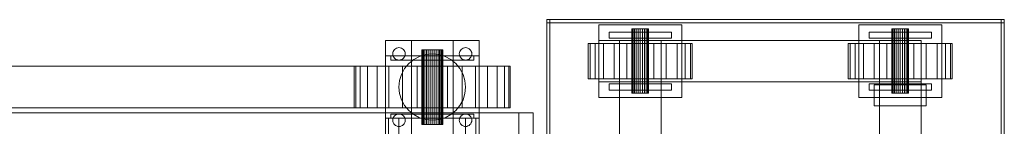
# Model space of a CAD drawing. Header units: millimetres. Extents: x -4738 to 65662, y -68080 to 6847.
# Tile 751 of 1056: x 27857 to 28804, y -17758 to -17655. Entities that reach past the tile are written whole.
import ezdxf

# ---------------------------------------------------------------- set-up
doc = ezdxf.new("R2010")
doc.units = ezdxf.units.MM
doc.layers.add('superior_bajante_movil', color=7, linetype='Continuous', lineweight=0)

msp = doc.modelspace()

# ---------------------------------------------------------------- linework, layer by layer
at = {"layer": 'superior_bajante_movil'}
for p, q in [((28363.576, -18305), (28363.576, -17655)), ((28363.576, -17655), (28803.576, -17655)), ((28363.576, -17658), (28363.576, -17655)), ((28363.576, -17775), (28363.576, -17655)), ((28363.576, -17655), (28366.576, -17655)), ((28366.576, -17655), (28366.576, -17775)), ((28800.576, -18305), (28800.576, -17655)), ((28800.576, -17655), (28803.576, -17655)), ((28803.576, -17655), (28803.576, -18305)), ((28803.576, -17655), (28803.576, -17658)), ((28803.576, -17658), (28363.576, -17658)), ((28413.576, -17730), (28413.576, -17660)), ((28413.576, -17660), (28493.576, -17660)), ((28445.848, -17664), (28445.576, -17664)), ((28445.576, -17726), (28445.576, -17664)), ((28446.647, -17664), (28445.848, -17664)), ((28445.848, -17726), (28445.848, -17664)), ((28447.919, -17664), (28446.647, -17664)), ((28446.647, -17726), (28446.647, -17664)), ((28449.576, -17664), (28447.919, -17664)), ((28447.919, -17726), (28447.919, -17664)), ((28451.505, -17664), (28449.576, -17664)), ((28449.576, -17726), (28449.576, -17664)), ((28453.576, -17664), (28451.505, -17664)), ((28451.505, -17726), (28451.505, -17664)), ((28455.646, -17664), (28453.576, -17664)), ((28453.576, -17726), (28453.576, -17664)), ((28457.576, -17664), (28455.646, -17664)), ((28455.646, -17726), (28455.646, -17664)), ((28459.233, -17664), (28457.576, -17664)), ((28457.576, -17726), (28457.576, -17664)), ((28460.504, -17664), (28459.233, -17664)), ((28459.233, -17726), (28459.233, -17664)), ((28461.303, -17664), (28460.504, -17664)), ((28460.504, -17726), (28460.504, -17664)), ((28461.576, -17664), (28461.303, -17664)), ((28461.303, -17726), (28461.303, -17664)), ((28461.576, -17664), (28461.576, -17726)), ((28493.576, -17660), (28493.576, -17730)), ((28663.576, -17730), (28663.576, -17660)), ((28663.576, -17660), (28743.576, -17660)), ((28695.848, -17664), (28695.576, -17664)), ((28695.576, -17726), (28695.576, -17664)), ((28696.647, -17664), (28695.848, -17664)), ((28695.848, -17726), (28695.848, -17664)), ((28697.919, -17664), (28696.647, -17664)), ((28696.647, -17726), (28696.647, -17664)), ((28699.576, -17664), (28697.919, -17664)), ((28697.919, -17726), (28697.919, -17664)), ((28701.505, -17664), (28699.576, -17664)), ((28699.576, -17726), (28699.576, -17664)), ((28703.576, -17664), (28701.505, -17664)), ((28701.505, -17726), (28701.505, -17664)), ((28705.646, -17664), (28703.576, -17664)), ((28703.576, -17726), (28703.576, -17664)), ((28707.576, -17664), (28705.646, -17664)), ((28705.646, -17726), (28705.646, -17664)), ((28709.233, -17664), (28707.576, -17664)), ((28707.576, -17726), (28707.576, -17664)), ((28710.504, -17664), (28709.233, -17664)), ((28709.233, -17726), (28709.233, -17664)), ((28711.303, -17664), (28710.504, -17664)), ((28710.504, -17726), (28710.504, -17664)), ((28711.576, -17664), (28711.303, -17664)), ((28711.303, -17726), (28711.303, -17664)), ((28711.576, -17664), (28711.576, -17726)), ((28743.576, -17660), (28743.576, -17730)), ((28423.576, -17673), (28423.576, -17667)), ((28423.576, -17667), (28483.576, -17667)), ((28483.576, -17673), (28423.576, -17673)), ((28483.576, -17667), (28483.576, -17673)), ((28673.576, -17673), (28673.576, -17667)), ((28673.576, -17667), (28733.576, -17667)), ((28733.576, -17673), (28673.576, -17673)), ((28733.576, -17667), (28733.576, -17673)), ((28208.576, -17765), (28208.576, -17675)), ((28208.576, -17675), (28298.576, -17675)), ((28216.587, -17684.667), (28217.333, -17683.757)), ((28217.333, -17683.757), (28218.242, -17683.011)), ((28218.242, -17683.011), (28219.28, -17682.457)), ((28219.28, -17682.457), (28220.405, -17682.115)), ((28220.405, -17682.115), (28221.576, -17682)), ((28221.576, -17682), (28222.746, -17682.115)), ((28222.746, -17682.115), (28223.872, -17682.457)), ((28223.872, -17682.457), (28224.909, -17683.011)), ((28224.909, -17683.011), (28225.818, -17683.757)), ((28225.818, -17683.757), (28226.565, -17684.667)), ((28233.576, -17980), (28233.576, -17675)), ((28233.576, -17675), (28273.576, -17675)), ((28243.768, -17684), (28243.576, -17684)), ((28243.576, -17684), (28243.576, -17756)), ((28244.337, -17684), (28243.768, -17684)), ((28243.768, -17684), (28243.768, -17756)), ((28245.261, -17684), (28244.337, -17684)), ((28244.337, -17684), (28244.337, -17756)), ((28246.505, -17684), (28245.261, -17684)), ((28245.261, -17684), (28245.261, -17756)), ((28248.02, -17684), (28246.505, -17684)), ((28246.505, -17684), (28246.505, -17756)), ((28249.749, -17684), (28248.02, -17684)), ((28248.02, -17684), (28248.02, -17756)), ((28251.625, -17684), (28249.749, -17684)), ((28249.749, -17684), (28249.749, -17756)), ((28253.576, -17684), (28251.625, -17684)), ((28251.625, -17684), (28251.625, -17756)), ((28255.527, -17684), (28253.576, -17684)), ((28253.576, -17684), (28253.576, -17756)), ((28257.403, -17684), (28255.527, -17684)), ((28255.527, -17684), (28255.527, -17756)), ((28259.131, -17684), (28257.403, -17684)), ((28257.403, -17684), (28257.403, -17756)), ((28260.647, -17684), (28259.131, -17684)), ((28259.131, -17684), (28259.131, -17756)), ((28261.89, -17684), (28260.647, -17684)), ((28260.647, -17684), (28260.647, -17756)), ((28262.814, -17684), (28261.89, -17684)), ((28261.89, -17684), (28261.89, -17756)), ((28263.384, -17684), (28262.814, -17684)), ((28262.814, -17684), (28262.814, -17756)), ((28263.384, -17684), (28263.576, -17684)), ((28263.384, -17684), (28263.384, -17756)), ((28263.576, -17756), (28263.576, -17684)), ((28273.576, -17675), (28273.576, -17980)), ((28280.587, -17684.667), (28281.333, -17683.757)), ((28281.333, -17683.757), (28282.242, -17683.011)), ((28282.242, -17683.011), (28283.28, -17682.457)), ((28283.28, -17682.457), (28284.405, -17682.115)), ((28284.405, -17682.115), (28285.576, -17682)), ((28285.576, -17682), (28286.746, -17682.115)), ((28286.746, -17682.115), (28287.872, -17682.457)), ((28287.872, -17682.457), (28288.909, -17683.011)), ((28288.909, -17683.011), (28289.818, -17683.757)), ((28289.818, -17683.757), (28290.565, -17684.667)), ((28298.576, -17675), (28298.576, -17765)), ((28405.279, -17678), (28403.576, -17678)), ((28403.576, -17712), (28403.576, -17678)), ((28410.274, -17678), (28405.279, -17678)), ((28405.279, -17712), (28405.279, -17678)), ((28418.22, -17678), (28410.274, -17678)), ((28410.274, -17712), (28410.274, -17678)), ((28413.576, -17715), (28413.576, -17675)), ((28413.576, -17675), (28723.576, -17675)), ((28428.576, -17678), (28418.22, -17678)), ((28418.22, -17712), (28418.22, -17678)), ((28440.635, -17678), (28428.576, -17678)), ((28428.576, -17712), (28428.576, -17678)), ((28433.576, -17715), (28433.576, -17675)), ((28433.576, -17675), (28473.576, -17675)), ((28453.576, -17678), (28440.635, -17678)), ((28440.635, -17712), (28440.635, -17678)), ((28466.517, -17678), (28453.576, -17678)), ((28453.576, -17712), (28453.576, -17678)), ((28478.576, -17678), (28466.517, -17678)), ((28466.517, -17712), (28466.517, -17678)), ((28473.576, -17675), (28473.576, -17715)), ((28488.931, -17678), (28478.576, -17678)), ((28478.576, -17712), (28478.576, -17678)), ((28496.877, -17678), (28488.931, -17678)), ((28488.931, -17712), (28488.931, -17678)), ((28501.872, -17678), (28496.877, -17678)), ((28496.877, -17712), (28496.877, -17678)), ((28503.576, -17678), (28501.872, -17678)), ((28501.872, -17712), (28501.872, -17678)), ((28503.576, -17678), (28503.576, -17712)), ((28655.279, -17678), (28653.576, -17678)), ((28653.576, -17712), (28653.576, -17678)), ((28660.274, -17678), (28655.279, -17678)), ((28655.279, -17712), (28655.279, -17678)), ((28668.22, -17678), (28660.274, -17678)), ((28660.274, -17712), (28660.274, -17678)), ((28678.576, -17678), (28668.22, -17678)), ((28668.22, -17712), (28668.22, -17678)), ((28690.635, -17678), (28678.576, -17678)), ((28678.576, -17712), (28678.576, -17678)), ((28683.576, -17715), (28683.576, -17675)), ((28683.576, -17675), (28723.576, -17675)), ((28703.576, -17678), (28690.635, -17678)), ((28690.635, -17712), (28690.635, -17678)), ((28716.517, -17678), (28703.576, -17678)), ((28703.576, -17712), (28703.576, -17678)), ((28728.576, -17678), (28716.517, -17678)), ((28716.517, -17712), (28716.517, -17678)), ((28723.576, -17675), (28723.576, -17715)), ((28738.931, -17678), (28728.576, -17678)), ((28728.576, -17712), (28728.576, -17678)), ((28746.877, -17678), (28738.931, -17678)), ((28738.931, -17712), (28738.931, -17678)), ((28751.872, -17678), (28746.877, -17678)), ((28746.877, -17712), (28746.877, -17678)), ((28753.576, -17678), (28751.872, -17678)), ((28751.872, -17712), (28751.872, -17678)), ((28753.576, -17678), (28753.576, -17712)), ((28208.576, -17750), (28208.576, -17690)), ((28208.576, -17690), (28298.576, -17690)), ((28213.576, -17694), (28213.576, -17690)), ((28213.576, -17690), (28293.576, -17690)), ((28215.576, -17688), (28215.691, -17686.829)), ((28215.691, -17689.171), (28215.576, -17688)), ((28215.691, -17686.829), (28216.032, -17685.704)), ((28216.032, -17690.296), (28215.691, -17689.171)), ((28216.032, -17685.704), (28216.587, -17684.667)), ((28216.587, -17691.333), (28216.032, -17690.296)), ((28217.333, -17692.243), (28216.587, -17691.333)), ((28218.242, -17692.989), (28217.333, -17692.243)), ((28219.28, -17693.543), (28218.242, -17692.989)), ((28220.405, -17693.885), (28219.28, -17693.543)), ((28223.872, -17693.543), (28222.746, -17693.885)), ((28224.909, -17692.989), (28223.872, -17693.543)), ((28225.818, -17692.243), (28224.909, -17692.989)), ((28226.565, -17691.333), (28225.818, -17692.243)), ((28226.565, -17684.667), (28227.119, -17685.704)), ((28227.119, -17690.296), (28226.565, -17691.333)), ((28227.119, -17685.704), (28227.46, -17686.829)), ((28227.46, -17689.171), (28227.119, -17690.296)), ((28227.46, -17686.829), (28227.576, -17688)), ((28227.576, -17688), (28227.46, -17689.171)), ((28230.948, -17697.373), (28235.797, -17693.393)), ((28235.797, -17693.393), (28241.33, -17690.436)), ((28241.33, -17690.436), (28247.333, -17688.615)), ((28247.333, -17688.615), (28253.576, -17688)), ((28253.576, -17688), (28259.819, -17688.615)), ((28259.819, -17688.615), (28265.822, -17690.436)), ((28265.822, -17690.436), (28271.354, -17693.393)), ((28271.354, -17693.393), (28276.203, -17697.373)), ((28279.576, -17688), (28279.691, -17686.829)), ((28279.691, -17689.171), (28279.576, -17688)), ((28279.691, -17686.829), (28280.032, -17685.704)), ((28280.032, -17690.296), (28279.691, -17689.171)), ((28280.032, -17685.704), (28280.587, -17684.667)), ((28280.587, -17691.333), (28280.032, -17690.296)), ((28281.333, -17692.243), (28280.587, -17691.333)), ((28282.242, -17692.989), (28281.333, -17692.243)), ((28283.28, -17693.543), (28282.242, -17692.989)), ((28284.405, -17693.885), (28283.28, -17693.543)), ((28287.872, -17693.543), (28286.746, -17693.885)), ((28288.909, -17692.989), (28287.872, -17693.543)), ((28289.818, -17692.243), (28288.909, -17692.989)), ((28290.565, -17691.333), (28289.818, -17692.243)), ((28290.565, -17684.667), (28291.119, -17685.704)), ((28291.119, -17690.296), (28290.565, -17691.333)), ((28291.119, -17685.704), (28291.46, -17686.829)), ((28291.46, -17689.171), (28291.119, -17690.296)), ((28291.46, -17686.829), (28291.576, -17688)), ((28291.576, -17688), (28291.46, -17689.171)), ((28293.576, -17690), (28293.576, -17694)), ((28298.576, -17690), (28298.576, -17750)), ((26950.067, -17700), (28253.576, -17700)), ((28180.017, -17700), (28178.576, -17700)), ((28178.576, -17700), (28178.576, -17740)), ((28184.285, -17700), (28180.017, -17700)), ((28180.017, -17700), (28180.017, -17740)), ((28191.215, -17700), (28184.285, -17700)), ((28184.285, -17700), (28184.285, -17740)), ((28200.543, -17700), (28191.215, -17700)), ((28191.215, -17700), (28191.215, -17740)), ((28211.908, -17700), (28200.543, -17700)), ((28200.543, -17700), (28200.543, -17740)), ((28224.874, -17700), (28211.908, -17700)), ((28211.908, -17700), (28211.908, -17740)), ((28293.576, -17694), (28213.576, -17694)), ((28221.576, -17694), (28220.405, -17693.885)), ((28222.746, -17693.885), (28221.576, -17694)), ((28224.012, -17707.754), (28226.969, -17702.222)), ((28238.944, -17700), (28224.874, -17700)), ((28224.874, -17700), (28224.874, -17740)), ((28226.969, -17702.222), (28230.948, -17697.373)), ((28253.576, -17700), (28238.944, -17700)), ((28238.944, -17700), (28238.944, -17740)), ((28253.576, -17700), (28253.576, -17740)), ((28268.207, -17700), (28253.576, -17700)), ((28282.277, -17700), (28268.207, -17700)), ((28268.207, -17700), (28268.207, -17740)), ((28276.203, -17697.373), (28280.183, -17702.222)), ((28280.183, -17702.222), (28283.14, -17707.754)), ((28295.243, -17700), (28282.277, -17700)), ((28282.277, -17700), (28282.277, -17740)), ((28285.576, -17694), (28284.405, -17693.885)), ((28286.746, -17693.885), (28285.576, -17694)), ((28306.609, -17700), (28295.243, -17700)), ((28295.243, -17700), (28295.243, -17740)), ((28315.936, -17700), (28306.609, -17700)), ((28306.609, -17700), (28306.609, -17740)), ((28322.867, -17700), (28315.936, -17700)), ((28315.936, -17700), (28315.936, -17740)), ((28327.135, -17700), (28322.867, -17700)), ((28322.867, -17700), (28322.867, -17740)), ((28327.135, -17700), (28328.576, -17700)), ((28327.135, -17700), (28327.135, -17740)), ((28328.576, -17740), (28328.576, -17700)), ((28222.191, -17713.757), (28224.012, -17707.754)), ((28283.14, -17707.754), (28284.961, -17713.757)), ((28405.279, -17712), (28403.576, -17712)), ((28410.274, -17712), (28405.279, -17712)), ((28418.22, -17712), (28410.274, -17712)), ((28428.576, -17712), (28418.22, -17712)), ((28440.635, -17712), (28428.576, -17712)), ((28453.576, -17712), (28440.635, -17712)), ((28466.517, -17712), (28453.576, -17712)), ((28478.576, -17712), (28466.517, -17712)), ((28488.931, -17712), (28478.576, -17712)), ((28496.877, -17712), (28488.931, -17712)), ((28501.872, -17712), (28496.877, -17712)), ((28501.872, -17712), (28503.576, -17712)), ((28655.279, -17712), (28653.576, -17712)), ((28660.274, -17712), (28655.279, -17712)), ((28668.22, -17712), (28660.274, -17712)), ((28678.576, -17712), (28668.22, -17712)), ((28690.635, -17712), (28678.576, -17712)), ((28703.576, -17712), (28690.635, -17712)), ((28716.517, -17712), (28703.576, -17712)), ((28728.576, -17712), (28716.517, -17712)), ((28738.931, -17712), (28728.576, -17712)), ((28746.877, -17712), (28738.931, -17712)), ((28751.872, -17712), (28746.877, -17712)), ((28751.872, -17712), (28753.576, -17712)), ((28221.576, -17720), (28222.191, -17713.757)), ((28222.191, -17726.243), (28221.576, -17720)), ((28284.961, -17713.757), (28285.576, -17720)), ((28285.576, -17720), (28284.961, -17726.243)), ((28723.576, -17715), (28413.576, -17715)), ((28423.576, -17723), (28423.576, -17717)), ((28423.576, -17717), (28483.576, -17717)), ((28433.576, -18245), (28433.576, -17715)), ((28433.576, -17715), (28473.576, -17715)), ((28473.576, -17715), (28473.576, -18245)), ((28483.576, -17717), (28483.576, -17723)), ((28673.576, -17723), (28673.576, -17717)), ((28673.576, -17717), (28733.576, -17717)), ((28678.576, -17738), (28678.576, -17718)), ((28678.576, -17718), (28728.576, -17718)), ((28683.576, -18245), (28683.576, -17715)), ((28683.576, -17715), (28723.576, -17715)), ((28723.576, -17715), (28723.576, -18245)), ((28728.576, -17718), (28728.576, -17738)), ((28733.576, -17717), (28733.576, -17723)), ((28224.012, -17732.246), (28222.191, -17726.243)), ((28284.961, -17726.243), (28283.14, -17732.246)), ((28493.576, -17730), (28413.576, -17730)), ((28483.576, -17723), (28423.576, -17723)), ((28445.848, -17726), (28445.576, -17726)), ((28446.647, -17726), (28445.848, -17726)), ((28447.919, -17726), (28446.647, -17726)), ((28449.576, -17726), (28447.919, -17726)), ((28451.505, -17726), (28449.576, -17726)), ((28453.576, -17726), (28451.505, -17726)), ((28455.646, -17726), (28453.576, -17726)), ((28457.576, -17726), (28455.646, -17726)), ((28459.233, -17726), (28457.576, -17726)), ((28460.504, -17726), (28459.233, -17726)), ((28461.303, -17726), (28460.504, -17726)), ((28461.303, -17726), (28461.576, -17726)), ((28743.576, -17730), (28663.576, -17730)), ((28733.576, -17723), (28673.576, -17723)), ((28695.848, -17726), (28695.576, -17726)), ((28696.647, -17726), (28695.848, -17726)), ((28697.919, -17726), (28696.647, -17726)), ((28699.576, -17726), (28697.919, -17726)), ((28701.505, -17726), (28699.576, -17726)), ((28703.576, -17726), (28701.505, -17726)), ((28705.646, -17726), (28703.576, -17726)), ((28707.576, -17726), (28705.646, -17726)), ((28709.233, -17726), (28707.576, -17726)), ((28710.504, -17726), (28709.233, -17726)), ((28711.303, -17726), (28710.504, -17726)), ((28711.303, -17726), (28711.576, -17726)), ((28253.576, -17740), (26950.067, -17740)), ((28180.017, -17740), (28178.576, -17740)), ((28184.285, -17740), (28180.017, -17740)), ((28191.215, -17740), (28184.285, -17740)), ((28200.543, -17740), (28191.215, -17740)), ((28211.908, -17740), (28200.543, -17740)), ((28224.874, -17740), (28211.908, -17740)), ((28226.969, -17737.778), (28224.012, -17732.246)), ((28238.944, -17740), (28224.874, -17740)), ((28230.948, -17742.627), (28226.969, -17737.778)), ((28233.576, -17740), (28273.576, -17740)), ((28233.576, -17740), (28233.576, -17780)), ((28253.576, -17740), (28238.944, -17740)), ((28268.207, -17740), (28253.576, -17740)), ((28282.277, -17740), (28268.207, -17740)), ((28273.576, -17780), (28273.576, -17740)), ((28280.183, -17737.778), (28276.203, -17742.627)), ((28283.14, -17732.246), (28280.183, -17737.778)), ((28295.243, -17740), (28282.277, -17740)), ((28306.609, -17740), (28295.243, -17740)), ((28315.936, -17740), (28306.609, -17740)), ((28322.867, -17740), (28315.936, -17740)), ((28327.135, -17740), (28322.867, -17740)), ((28328.576, -17740), (28327.135, -17740)), ((28728.576, -17738), (28678.576, -17738)), ((28336.817, -17745), (26833.309, -17745)), ((26846.989, -17745), (28350.498, -17745)), ((28298.576, -17750), (28208.576, -17750)), ((28211.576, -17785), (28211.576, -17750)), ((28211.576, -17750), (28295.576, -17750)), ((28213.576, -17750), (28213.576, -17746)), ((28213.576, -17746), (28293.576, -17746)), ((28293.576, -17750), (28213.576, -17750)), ((28215.691, -17750.829), (28216.032, -17749.704)), ((28216.032, -17749.704), (28216.587, -17748.667)), ((28216.587, -17748.667), (28217.333, -17747.757)), ((28217.333, -17747.757), (28218.242, -17747.011)), ((28218.242, -17747.011), (28219.28, -17746.457)), ((28219.28, -17746.457), (28220.405, -17746.115)), ((28220.405, -17746.115), (28221.576, -17746)), ((28221.576, -17746), (28222.746, -17746.115)), ((28221.576, -17766), (28221.576, -17750)), ((28221.576, -17750), (28285.576, -17750)), ((28222.746, -17746.115), (28223.872, -17746.457)), ((28223.872, -17746.457), (28224.909, -17747.011)), ((28224.909, -17747.011), (28225.818, -17747.757)), ((28225.818, -17747.757), (28226.565, -17748.667)), ((28226.565, -17748.667), (28227.119, -17749.704)), ((28227.119, -17749.704), (28227.46, -17750.829)), ((28235.797, -17746.607), (28230.948, -17742.627)), ((28241.33, -17749.564), (28235.797, -17746.607)), ((28247.333, -17751.385), (28241.33, -17749.564)), ((28265.822, -17749.564), (28259.819, -17751.385)), ((28271.354, -17746.607), (28265.822, -17749.564)), ((28276.203, -17742.627), (28271.354, -17746.607)), ((28279.691, -17750.829), (28280.032, -17749.704)), ((28280.032, -17749.704), (28280.587, -17748.667)), ((28280.587, -17748.667), (28281.333, -17747.757)), ((28281.333, -17747.757), (28282.242, -17747.011)), ((28282.242, -17747.011), (28283.28, -17746.457)), ((28283.28, -17746.457), (28284.405, -17746.115)), ((28284.405, -17746.115), (28285.576, -17746)), ((28285.576, -17746), (28286.746, -17746.115)), ((28285.576, -17750), (28285.576, -17766)), ((28286.746, -17746.115), (28287.872, -17746.457)), ((28287.872, -17746.457), (28288.909, -17747.011)), ((28288.909, -17747.011), (28289.818, -17747.757)), ((28289.818, -17747.757), (28290.565, -17748.667)), ((28290.565, -17748.667), (28291.119, -17749.704)), ((28291.119, -17749.704), (28291.46, -17750.829)), ((28293.576, -17746), (28293.576, -17750)), ((28295.576, -17750), (28295.576, -17785)), ((28336.817, -17775), (28336.817, -17745)), ((28350.498, -17745), (28336.817, -17745)), ((28350.498, -17745), (28350.498, -17775)), ((28215.576, -17752), (28215.691, -17750.829)), ((28215.691, -17753.171), (28215.576, -17752)), ((28216.032, -17754.296), (28215.691, -17753.171)), ((28216.587, -17755.333), (28216.032, -17754.296)), ((28217.333, -17756.243), (28216.587, -17755.333)), ((28218.242, -17756.989), (28217.333, -17756.243)), ((28219.28, -17757.543), (28218.242, -17756.989)), ((28220.405, -17757.885), (28219.28, -17757.543)), ((28221.576, -17758), (28220.405, -17757.885)), ((28222.746, -17757.885), (28221.576, -17758)), ((28223.872, -17757.543), (28222.746, -17757.885)), ((28224.909, -17756.989), (28223.872, -17757.543)), ((28225.818, -17756.243), (28224.909, -17756.989)), ((28226.565, -17755.333), (28225.818, -17756.243)), ((28227.119, -17754.296), (28226.565, -17755.333)), ((28227.46, -17753.171), (28227.119, -17754.296)), ((28227.46, -17750.829), (28227.576, -17752)), ((28227.576, -17752), (28227.46, -17753.171)), ((28243.768, -17756), (28243.576, -17756)), ((28244.337, -17756), (28243.768, -17756)), ((28245.261, -17756), (28244.337, -17756)), ((28246.505, -17756), (28245.261, -17756)), ((28248.02, -17756), (28246.505, -17756)), ((28253.576, -17752), (28247.333, -17751.385)), ((28249.749, -17756), (28248.02, -17756)), ((28251.625, -17756), (28249.749, -17756)), ((28253.576, -17756), (28251.625, -17756)), ((28259.819, -17751.385), (28253.576, -17752)), ((28255.527, -17756), (28253.576, -17756)), ((28257.403, -17756), (28255.527, -17756)), ((28259.131, -17756), (28257.403, -17756)), ((28260.647, -17756), (28259.131, -17756)), ((28261.89, -17756), (28260.647, -17756)), ((28262.814, -17756), (28261.89, -17756)), ((28263.384, -17756), (28262.814, -17756)), ((28263.576, -17756), (28263.384, -17756)), ((28279.576, -17752), (28279.691, -17750.829)), ((28279.691, -17753.171), (28279.576, -17752)), ((28280.032, -17754.296), (28279.691, -17753.171)), ((28280.587, -17755.333), (28280.032, -17754.296)), ((28281.333, -17756.243), (28280.587, -17755.333)), ((28282.242, -17756.989), (28281.333, -17756.243)), ((28283.28, -17757.543), (28282.242, -17756.989)), ((28284.405, -17757.885), (28283.28, -17757.543)), ((28285.576, -17758), (28284.405, -17757.885)), ((28286.746, -17757.885), (28285.576, -17758)), ((28287.872, -17757.543), (28286.746, -17757.885)), ((28288.909, -17756.989), (28287.872, -17757.543)), ((28289.818, -17756.243), (28288.909, -17756.989)), ((28290.565, -17755.333), (28289.818, -17756.243)), ((28291.119, -17754.296), (28290.565, -17755.333)), ((28291.46, -17753.171), (28291.119, -17754.296)), ((28291.46, -17750.829), (28291.576, -17752)), ((28291.576, -17752), (28291.46, -17753.171))]:
    msp.add_line(p, q, dxfattribs=at)

doc.saveas('drawing.dxf')
